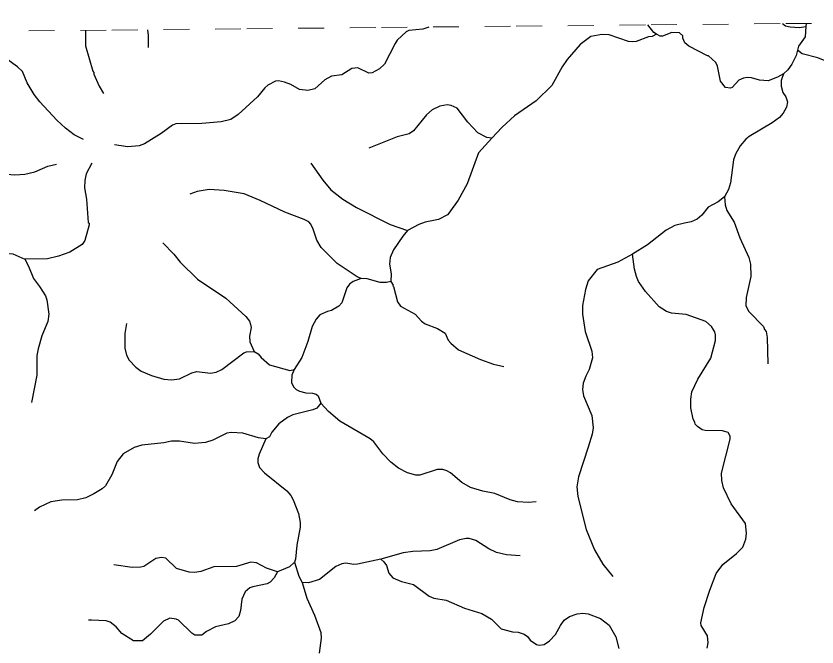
# Model space of a CAD drawing. Extents: x 346.5 to 372.4, y 7400.3 to 7428.2.
# Drawn here: x 356.096 to 359.198, y 7425.713 to 7428.157 of the extents above; entities that cross this region are included whole.
import ezdxf

# ---------------------------------------------------------------- set-up
doc = ezdxf.new("R2010")
doc.units = 0
doc.header["$LTSCALE"] = 0.032
doc.linetypes.add('SHORT_DASHED', pattern=[2.7, 1.5, -1.2])
doc.layers.add('53', color=7, linetype='SHORT_DASHED', lineweight=13)
doc.layers.add('7', color=7, linetype='Continuous', lineweight=25)

msp = doc.modelspace()

# ---------------------------------------------------------------- linework, layer by layer
at = {"layer": '53'}
msp.add_lwpolyline([(355.9458, 7428.0971), (356.4678, 7428.1021), (356.9898, 7428.1072), (357.5118, 7428.1122), (358.0338, 7428.1172), (358.5558, 7428.1222), (359.0778, 7428.1271), (359.5998, 7428.1321), (360.1218, 7428.137), (360.6438, 7428.1419), (361.1658, 7428.1468), (361.6878, 7428.1517), (362.2098, 7428.1565)], dxfattribs=at)
at = {"layer": '7'}
msp.add_line((359.1568, 7428.1279), (359.1558, 7428.1159), dxfattribs=at)
for points in [[(357.6952, 7428.1139), (357.6719, 7428.1052), (357.6177, 7428.1004), (357.6074, 7428.0957), (357.5731, 7428.063), (357.5643, 7428.0503), (357.5229, 7427.9706), (357.5038, 7427.9522), (357.4759, 7427.9363), (357.4631, 7427.9355), (357.4201, 7427.9554), (357.397, 7427.9538), (357.3579, 7427.9291), (357.3181, 7427.9235), (357.2926, 7427.9092), (357.2543, 7427.8749), (357.2272, 7427.8685), (357.1938, 7427.8717), (357.1603, 7427.8916), (357.1364, 7427.9004), (357.1125, 7427.9052), (357.1013, 7427.9036), (357.0718, 7427.8885), (357.0607, 7427.8789), (357.032, 7427.8438), (356.9571, 7427.7753), (356.9284, 7427.7562), (356.8909, 7427.7466), (356.816, 7427.7402), (356.7156, 7427.7394), (356.7029, 7427.7338), (356.6582, 7427.7012), (356.5945, 7427.6613), (356.5737, 7427.6542), (356.5291, 7427.6502), (356.4773, 7427.6582)], [(358.5768, 7428.0857), (358.5672, 7428.0924), (358.5436, 7428.1221)], [(359.0645, 7428.127), (359.076, 7428.1189), (359.0951, 7428.1148), (359.1304, 7428.1124), (359.1558, 7428.1159)], [(359.1558, 7428.1159), (359.1526, 7428.0765), (359.1269, 7428.0396), (359.1235, 7428.0245)], [(356.3578, 7427.6789), (356.3219, 7427.6964), (356.2884, 7427.7219), (356.2542, 7427.7538), (356.1888, 7427.8247), (356.1673, 7427.8526), (356.1394, 7427.8972), (356.1211, 7427.9411), (356.1028, 7427.9602), (356.0605, 7427.9897), (355.9976, 7428.0136), (355.9784, 7428.0247), (355.9449, 7428.0558), (355.912, 7428.0968), (355.8932, 7428.0757), (355.8358, 7428.0375), (355.8103, 7428.0056), (355.7641, 7427.9594), (355.7218, 7427.9315), (355.678, 7427.9211), (355.6349, 7427.9044), (355.5999, 7427.8733), (355.5547, 7427.8216)], [(356.3649, 7428.1011), (356.3649, 7428.0407), (356.3936, 7427.9434), (356.3984, 7427.9379), (356.3984, 7427.9315), (356.4183, 7427.8845), (356.4359, 7427.8566)], [(356.6056, 7428.1035), (356.6088, 7428.0805), (356.6088, 7428.0351)], [(358.5768, 7428.0857), (358.5596, 7428.0775), (358.5454, 7428.0757), (358.4976, 7428.0582), (358.4832, 7428.0566), (358.4689, 7428.0582), (358.394, 7428.0837), (358.3653, 7428.0853), (358.323, 7428.0773), (358.2808, 7428.0463), (358.2314, 7427.9881), (358.2115, 7427.9594), (358.1716, 7427.8869), (358.1111, 7427.8279), (358.0265, 7427.7705), (357.9788, 7427.7267), (357.9392, 7427.6833)], [(359.0682, 7427.9321), (359.046, 7427.9194), (359.0092, 7427.906), (358.9757, 7427.9084), (358.9455, 7427.9171), (358.9295, 7427.9187), (358.9136, 7427.9163), (358.896, 7427.9084), (358.8705, 7427.8797), (358.8642, 7427.8765), (358.8442, 7427.8797), (358.8243, 7427.9044), (358.8131, 7427.9626), (358.8068, 7427.9769), (358.7789, 7428.0024), (358.7741, 7428.0024), (358.7016, 7428.0399), (358.6872, 7428.0526), (358.6793, 7428.071), (358.6793, 7428.0797), (358.6665, 7428.0909), (358.6362, 7428.0925), (358.5996, 7428.0789), (358.5916, 7428.0789), (358.5768, 7428.0857)], [(359.1235, 7428.0245), (359.1176, 7428.004), (359.1008, 7427.9706), (359.0857, 7427.9482), (359.0682, 7427.9321)], [(359.2939, 7427.9329), (359.2595, 7427.965), (359.2308, 7427.9825), (359.2021, 7427.9952), (359.1415, 7428.0104), (359.1235, 7428.0245)], [(359.0682, 7427.9321), (359.0602, 7427.9068), (359.0594, 7427.8845), (359.0666, 7427.8598), (359.0777, 7427.8438), (359.0849, 7427.8247), (359.0809, 7427.8032), (359.0674, 7427.7801), (359.053, 7427.7641), (359.0252, 7427.7434), (358.9359, 7427.69), (358.9231, 7427.6797), (358.9016, 7427.6542), (358.8825, 7427.6215), (358.8753, 7427.5992), (358.8642, 7427.5099), (358.8562, 7427.4844), (358.8402, 7427.4557)], [(357.9392, 7427.6833), (357.9197, 7427.6862), (357.8847, 7427.7044), (357.8457, 7427.7458), (357.805, 7427.7992), (357.7819, 7427.8095), (357.766, 7427.8127), (357.7373, 7427.8072), (357.7086, 7427.7928), (357.6863, 7427.7737), (357.6361, 7427.7123), (357.6193, 7427.7004), (357.5731, 7427.6884), (357.4623, 7427.6454)], [(357.9392, 7427.6833), (357.8871, 7427.6271), (357.8441, 7427.5067), (357.809, 7427.443), (357.7731, 7427.3928), (357.7676, 7427.3864), (357.7325, 7427.3688), (357.6815, 7427.3585), (357.656, 7427.3497), (357.6125, 7427.3256)], [(355.7346, 7427.4936), (355.7532, 7427.4957), (355.823, 7427.4892), (355.874, 7427.4932), (355.925, 7427.5067), (356.0286, 7427.5466), (356.0924, 7427.5418), (356.1306, 7427.5442), (356.1689, 7427.5537), (356.2199, 7427.5753), (356.2526, 7427.5832)], [(356.3905, 7427.5872), (356.3681, 7427.545), (356.3633, 7427.5195), (356.3617, 7427.4908), (356.3697, 7427.4478), (356.3761, 7427.3569), (356.3793, 7427.3545), (356.3793, 7427.3473), (356.3633, 7427.2876), (356.3522, 7427.2716), (356.3044, 7427.2421), (356.2613, 7427.2262), (356.2183, 7427.2158), (356.1304, 7427.2144)], [(357.2384, 7427.5872), (357.2846, 7427.5203), (357.3157, 7427.4836), (357.3619, 7427.4469), (357.4153, 7427.4151), (357.546, 7427.3489), (357.6125, 7427.3256)], [(355.7346, 7427.4936), (355.827, 7427.4119), (355.8469, 7427.3848), (355.8581, 7427.3537), (355.8772, 7427.321), (355.9266, 7427.2756), (355.9617, 7427.2573), (356.0286, 7427.2413), (356.0844, 7427.235), (356.1304, 7427.2144)], [(357.4326, 7427.1404), (357.4175, 7427.1466), (357.3404, 7427.1975), (357.2782, 7427.2597), (357.2615, 7427.2884), (357.2479, 7427.3314), (357.2384, 7427.3505), (357.2304, 7427.3593), (357.2129, 7427.368), (357.138, 7427.3967), (357.0424, 7427.4422), (356.9802, 7427.4677), (356.9021, 7427.4812), (356.8447, 7427.4844), (356.7985, 7427.4764), (356.769, 7427.4661)], [(358.8402, 7427.4557), (358.8164, 7427.4366), (358.7765, 7427.4159), (358.7526, 7427.3848), (358.7343, 7427.3704), (358.7112, 7427.3593), (358.6857, 7427.3537), (358.6474, 7427.3457), (358.6139, 7427.3274), (358.5422, 7427.27), (358.4834, 7427.2348)], [(358.8402, 7427.4557), (358.8426, 7427.4254), (358.849, 7427.4031), (358.8777, 7427.3585), (358.9, 7427.2979), (358.9351, 7427.2214), (358.9415, 7427.1959), (358.9423, 7427.1481), (358.9247, 7427.0668), (358.9231, 7427.0341), (358.9343, 7427.0118), (358.9917, 7426.9544), (358.9956, 7426.9425), (359.002, 7426.9345), (359.006, 7426.9122), (359.0076, 7426.8094)], [(357.6125, 7427.3256), (357.5946, 7427.3035), (357.5588, 7427.2509), (357.546, 7427.2214), (357.5428, 7427.1959), (357.55, 7427.1577), (357.5485, 7427.1289)], [(356.6654, 7427.278), (356.7076, 7427.2342), (356.7323, 7427.2031), (356.7993, 7427.1377), (356.9093, 7427.0644), (356.9866, 7426.9935), (357.0001, 7426.9744), (357.0049, 7426.9616), (357.0073, 7426.9505), (357.0009, 7426.917), (357.0025, 7426.8947), (357.0189, 7426.8571)], [(356.1304, 7427.2144), (356.145, 7427.188), (356.1641, 7427.1401), (356.188, 7427.1091), (356.2103, 7427.0732), (356.2159, 7427.0573), (356.2231, 7427.0023), (356.2199, 7426.9736), (356.196, 7426.9186), (356.1816, 7426.8676), (356.1769, 7426.8421), (356.1769, 7426.7656), (356.1569, 7426.6596)], [(358.4834, 7427.2348), (358.4274, 7427.2031), (358.3477, 7427.1744), (358.3119, 7427.1306), (358.3015, 7427.0971), (358.2904, 7427.0349), (358.2904, 7427.0015), (358.3007, 7426.9345), (358.3262, 7426.858), (358.3294, 7426.8325), (358.3167, 7426.7879), (358.3031, 7426.7624), (358.2935, 7426.7353), (358.2904, 7426.7098), (358.2943, 7426.6859), (358.3262, 7426.6094), (358.3318, 7426.5616), (358.3278, 7426.5376), (358.3127, 7426.4866), (358.2744, 7426.3719), (358.2688, 7426.3336), (358.2728, 7426.2954), (358.3047, 7426.1679), (358.3374, 7426.0898), (358.3693, 7426.034), (358.4083, 7425.9854)], [(358.7733, 7425.708), (358.7773, 7425.7295), (358.7741, 7425.7558), (358.7494, 7425.7965), (358.7486, 7425.8061), (358.7613, 7425.8666), (358.7829, 7425.9336), (358.8084, 7425.9973), (358.8339, 7426.0324), (358.8873, 7426.0746), (358.9112, 7426.1001), (358.9231, 7426.1312), (358.9255, 7426.1535), (358.9215, 7426.191), (358.8657, 7426.2675), (358.8371, 7426.3288), (358.8299, 7426.3575), (358.8283, 7426.3862), (358.8626, 7426.5185), (358.8626, 7426.5297), (358.8546, 7426.5432), (358.8323, 7426.5496), (358.7653, 7426.5512), (358.7542, 7426.5544), (358.7359, 7426.5663), (358.7271, 7426.5759), (358.7255, 7426.5831), (358.7191, 7426.595), (358.7103, 7426.6397), (358.7096, 7426.6731), (358.7143, 7426.7018), (358.7366, 7426.7496), (358.7869, 7426.8317), (358.806, 7426.8995), (358.806, 7426.9218), (358.8028, 7426.9329), (358.79, 7426.9544), (358.7685, 7426.9736), (358.692, 7427.0007), (358.6347, 7427.0054), (358.6155, 7427.0118), (358.5876, 7427.0301), (358.535, 7427.0891), (358.5079, 7427.129), (358.4992, 7427.1481), (358.492, 7427.1768), (358.4834, 7427.2348)], [(357.4326, 7427.1404), (357.4026, 7427.1282), (357.3882, 7427.1178), (357.3779, 7427.1035), (357.3579, 7427.0461), (357.3468, 7427.0333), (357.3181, 7427.0158), (357.3022, 7427.0126), (357.2734, 7426.9999), (357.2583, 7426.9823), (357.2432, 7426.9537), (357.2272, 7426.8963), (357.2033, 7426.8341), (357.1739, 7426.7882)], [(357.5485, 7427.1289), (357.5317, 7427.125), (357.5062, 7427.125), (357.456, 7427.1393), (357.4326, 7427.1404)], [(357.5485, 7427.1289), (357.5573, 7427.114), (357.5556, 7427.1122), (357.5588, 7427.109), (357.5739, 7427.0493), (357.5851, 7427.0325), (357.6417, 7427.0015), (357.6671, 7426.9743), (357.6815, 7426.964), (357.7293, 7426.9465), (357.7588, 7426.9289), (357.7707, 7426.9011), (357.7803, 7426.8891), (357.8106, 7426.8644), (357.8951, 7426.8269), (357.9461, 7426.8078), (357.9851, 7426.799)], [(356.5243, 7426.9656), (356.518, 7426.9266), (356.518, 7426.8708), (356.5243, 7426.8429), (356.5347, 7426.8237), (356.5602, 7426.7966), (356.5809, 7426.7815), (356.6216, 7426.7648), (356.6694, 7426.7504), (356.6981, 7426.748), (356.73, 7426.752), (356.7778, 7426.7743), (356.7969, 7426.7799), (356.8495, 7426.7735), (356.8718, 7426.7775), (356.8933, 7426.7879), (356.9786, 7426.8516), (356.9897, 7426.8556), (357.0189, 7426.8571)], [(357.0189, 7426.8571), (357.0349, 7426.8481), (357.0463, 7426.8341), (357.0782, 7426.8062), (357.1574, 7426.7841), (357.1739, 7426.7882)], [(357.1739, 7426.7882), (357.1651, 7426.7656), (357.1635, 7426.7377), (357.1706, 7426.7201), (357.1818, 7426.7098), (357.1938, 7426.7042), (357.2193, 7426.6978), (357.2448, 7426.6962), (357.2583, 7426.6915), (357.2671, 7426.6851), (357.2776, 7426.6571)], [(357.2776, 7426.6571), (357.2615, 7426.638), (357.2464, 7426.6309), (357.1683, 7426.6117), (357.1483, 7426.6014), (357.1149, 7426.5767), (357.0878, 7426.5456), (357.0777, 7426.5271), (357.0646, 7426.5189)], [(358.1111, 7426.2747), (358.0816, 7426.2723), (358.0385, 7426.2754), (358.0098, 7426.2826), (357.9509, 7426.3073), (357.9046, 7426.3169), (357.8568, 7426.3312), (357.8226, 7426.3496), (357.7787, 7426.387), (357.7644, 7426.3958), (357.75, 7426.3998), (357.7277, 7426.4006), (357.6608, 7426.3782), (357.6448, 7426.379), (357.613, 7426.3878), (357.5779, 7426.4053), (357.5476, 7426.4293), (357.5165, 7426.4611), (357.4822, 7426.5074), (357.4679, 7426.5193), (357.3508, 7426.587), (357.3069, 7426.6255), (357.2776, 7426.6571)], [(357.0646, 7426.5189), (357.036, 7426.5233), (356.9754, 7426.5408), (356.9292, 7426.5432), (356.9132, 7426.5408), (356.8591, 7426.5145), (356.8304, 7426.505), (356.7873, 7426.501), (356.73, 7426.5097), (356.6981, 7426.5097), (356.6694, 7426.5034), (356.5833, 7426.4946), (356.5546, 7426.485), (356.5116, 7426.4611), (356.4877, 7426.4308), (356.4669, 7426.3799), (356.443, 7426.3368), (356.4303, 7426.3249), (356.3984, 7426.3057), (356.3665, 7426.2906), (356.3347, 7426.2834), (356.2741, 7426.2818), (356.2311, 7426.2754), (356.188, 7426.2547), (356.1681, 7426.2404)], [(357.0646, 7426.5189), (357.0376, 7426.4595), (357.0336, 7426.442), (357.0328, 7426.4277), (357.0399, 7426.4085), (357.0591, 7426.3878), (357.1459, 7426.3177), (357.1603, 7426.3002), (357.1698, 7426.2826), (357.1906, 7426.23), (357.1969, 7426.195), (357.1969, 7426.1774), (357.1834, 7426.1073), (357.1787, 7426.0528), (357.1744, 7426.042)], [(358.0489, 7426.0659), (357.9955, 7426.0698), (357.9572, 7426.0794), (357.9278, 7426.0929), (357.8776, 7426.1256), (357.852, 7426.1328), (357.8393, 7426.1328), (357.8138, 7426.128), (357.7261, 7426.0905), (357.7006, 7426.085), (357.6337, 7426.0826), (357.5954, 7426.0778), (357.5094, 7426.0529)], [(357.1087, 7426.0035), (357.0663, 7426.0188), (357.028, 7426.0387), (357.0057, 7426.0411), (356.9499, 7426.0252), (356.8622, 7426.0236), (356.8128, 7426.0053), (356.7889, 7426.0013), (356.7666, 7426.0029), (356.718, 7426.0164), (356.6765, 7426.0571), (356.6598, 7426.0595), (356.6383, 7426.0563), (356.5913, 7426.0252), (356.5801, 7426.0228), (356.5467, 7426.0204), (356.4757, 7426.0316)], [(357.1744, 7426.042), (357.1555, 7426.0236), (357.1087, 7426.0035)], [(357.1744, 7426.042), (357.1914, 7425.9878), (357.2041, 7425.9623)], [(357.5094, 7426.0529), (357.4185, 7426.0332), (357.4042, 7426.0324), (357.3739, 7426.0371), (357.3579, 7426.0356), (357.3356, 7426.0244), (357.2719, 7425.975), (357.2288, 7425.9614), (357.2041, 7425.9623)], [(357.5094, 7426.0529), (357.5212, 7426.0434), (357.5317, 7426.0292), (357.5404, 7425.9989), (357.5556, 7425.9806), (357.5891, 7425.9662), (357.6361, 7425.9551), (357.6966, 7425.9096), (357.715, 7425.9025), (357.7628, 7425.8945), (357.8329, 7425.8634), (357.8999, 7425.8427), (357.9381, 7425.8204), (357.9748, 7425.7829), (358.0194, 7425.7718), (358.0417, 7425.7702), (358.064, 7425.763), (358.0776, 7425.7542), (358.0879, 7425.7391), (358.1119, 7425.7232), (358.123, 7425.72), (358.1421, 7425.7224), (358.1629, 7425.7367), (358.1852, 7425.7614), (358.2051, 7425.7965), (358.2194, 7425.8164), (358.2394, 7425.8307), (358.2696, 7425.8411), (358.292, 7425.8443), (358.3127, 7425.8419), (358.3605, 7425.8236), (358.394, 7425.7973), (358.4195, 7425.7519), (358.4306, 7425.7072)], [(357.1087, 7426.0035), (357.0957, 7425.9806), (357.0806, 7425.9638), (357.0694, 7425.9575), (357.0137, 7425.9463), (357.0017, 7425.9415), (356.9841, 7425.9264), (356.9714, 7425.8985), (356.9658, 7425.8539), (356.9595, 7425.8307), (356.9435, 7425.8148), (356.9196, 7425.8021), (356.8686, 7425.7909), (356.8343, 7425.7726), (356.816, 7425.759), (356.7889, 7425.759), (356.7777, 7425.7662), (356.726, 7425.8164), (356.7172, 7425.8212), (356.6917, 7425.8252), (356.667, 7425.8132), (356.6168, 7425.7622), (356.5857, 7425.7367), (356.5514, 7425.7367), (356.5068, 7425.7654), (356.4845, 7425.7917), (356.4614, 7425.8092), (356.4462, 7425.814), (356.3889, 7425.8172), (356.3769, 7425.8172)], [(357.2041, 7425.9623), (357.2232, 7425.9017), (357.2519, 7425.8363), (357.2766, 7425.7694), (357.2782, 7425.7471), (357.2711, 7425.6895)]]:
    msp.add_lwpolyline(points, dxfattribs=at)

doc.saveas('drawing.dxf')
